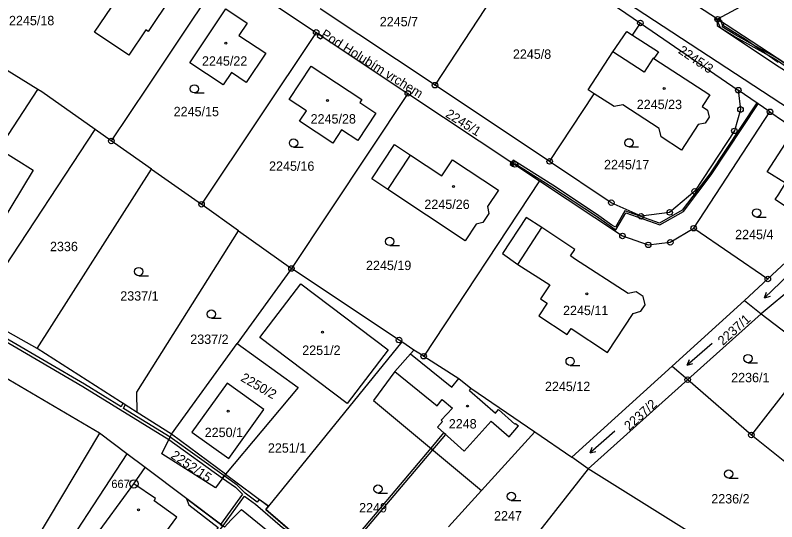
# Model space of a CAD drawing. Extents: x -562167 to -556918, y -1077891 to -1070763.
# Drawn here: x -560914.6 to -560776.5, y -1077512 to -1077420 of the extents above; entities that cross this region are included whole.
import ezdxf

# ---------------------------------------------------------------- set-up
doc = ezdxf.new("R2010")
doc.units = 0
for name, color, linetype in [('Hranice parcel', 7, 'Continuous'), ('Parcelní čísla', 7, 'Continuous'), ('Pop  PČ popisy', 7, 'Continuous'), ('Vnitřní kresba', 7, 'Continuous'), ('Věcná břemena k části', 7, 'Continuous'), ('Značky bodu BP', 7, 'Continuous'), ('Značky budov', 7, 'Continuous'), ('Značky kultur', 7, 'Continuous')]:
    doc.layers.add(name, color=color, linetype=linetype)

msp = doc.modelspace()

# ---------------------------------------------------------------- linework, layer by layer
at = {"layer": 'Hranice parcel'}
for p, q in [((-560757.45, -1077404.51), (-560787.2, -1077420.77)), ((-560838.48, -1077432.75), (-560821.82, -1077407.32)), ((-560821.82, -1077407.32), (-560801.21, -1077421.46)), ((-560787.2, -1077420.77), (-560804.24, -1077409.61)), ((-560838.48, -1077432.75), (-560859.3, -1077418.9)), ((-560802.64, -1077423.64), (-560801.21, -1077421.46)), ((-560801.21, -1077421.46), (-560783.44, -1077433.65)), ((-560860.05, -1077423.15), (-560880.84, -1077454.37)), ((-560860.05, -1077423.15), (-560843.41, -1077434.23)), ((-560910.54, -1077433.53), (-560920.77, -1077427.18)), ((-560917.61, -1077444.31), (-560910.54, -1077433.53)), ((-560817.68, -1077446.59), (-560838.48, -1077432.75)), ((-560777.7, -1077437.59), (-560783.44, -1077433.65)), ((-560843.41, -1077434.23), (-560864.53, -1077466.04)), ((-560817.68, -1077446.59), (-560809.62, -1077434.29)), ((-560791.54, -1077458.72), (-560777.7, -1077437.59)), ((-560922.07, -1077474.18), (-560900.17, -1077440.79)), ((-560897.22, -1077442.87), (-560900.17, -1077440.79)), ((-560910.68, -1077480.59), (-560889.92, -1077448.01)), ((-560889.92, -1077448.01), (-560880.84, -1077454.37)), ((-560819.49, -1077450.12), (-560840.53, -1077481.97)), ((-560880.72, -1077454.46), (-560880.84, -1077454.37)), ((-560874.11, -1077459.19), (-560880.72, -1077454.46)), ((-560791.54, -1077458.72), (-560778.08, -1077467.94)), ((-560767.94, -1077458.46), (-560778.08, -1077467.94)), ((-560874.11, -1077459.19), (-560864.53, -1077466.04)), ((-560899.35, -1077495.96), (-560957.67, -1077461.56)), ((-560763.95, -1077461.47), (-560779.27, -1077474.26)), ((-560864.53, -1077466.04), (-560874.37, -1077479.66)), ((-560778.08, -1077467.94), (-560782.35, -1077471.87)), ((-560795.45, -1077483.77), (-560782.35, -1077471.87)), ((-560782.35, -1077471.87), (-560779.27, -1077474.26)), ((-560910.68, -1077480.59), (-560922.07, -1077474.18)), ((-560779.27, -1077474.26), (-560792.63, -1077486.22)), ((-560779.27, -1077474.26), (-560769.74, -1077481.63)), ((-560844.47, -1077479.38), (-560868.7, -1077509.2)), ((-560842.32, -1077480.84), (-560844.47, -1077479.38)), ((-560892.5, -1077492.17), (-560910.68, -1077480.59)), ((-560886.27, -1077496.13), (-560874.37, -1077479.66)), ((-560840.53, -1077481.97), (-560842.32, -1077480.84)), ((-560769.74, -1077481.63), (-560781.07, -1077496.26)), ((-560813.68, -1077500.32), (-560795.45, -1077483.77)), ((-560795.45, -1077483.77), (-560792.63, -1077486.22)), ((-560792.63, -1077486.22), (-560810.68, -1077502.39)), ((-560792.63, -1077486.22), (-560781.07, -1077496.26)), ((-560886.27, -1077496.13), (-560892.5, -1077492.17)), ((-560899.35, -1077495.96), (-560919.38, -1077529.4)), ((-560894.37, -1077499.72), (-560899.35, -1077495.96)), ((-560876.49, -1077503.4), (-560886.27, -1077496.13)), ((-560820.35, -1077495.72), (-560830.04, -1077506.36)), ((-560820.35, -1077495.72), (-560813.68, -1077500.32)), ((-560781.07, -1077496.26), (-560762.93, -1077510.69)), ((-560891.1, -1077502.18), (-560894.37, -1077499.72)), ((-560810.68, -1077502.39), (-560813.68, -1077500.32)), ((-560876.7, -1077513.02), (-560891.1, -1077502.18)), ((-560810.68, -1077502.39), (-560825.52, -1077521.27)), ((-560790.34, -1077515.1), (-560810.68, -1077502.39)), ((-560876.49, -1077503.4), (-560868.7, -1077509.2)), ((-560830.04, -1077506.36), (-560836.05, -1077512.96))]:
    msp.add_line(p, q, dxfattribs=at)
for points in [[(-560877.62, -1077369.81), (-560869.17, -1077375.64), (-560821.56, -1077405.93), (-560764.33, -1077443.43), (-560757.47, -1077448.67)], [(-560897.21, -1077418.56), (-560902.62, -1077414.95), (-560898.47, -1077408.7), (-560886.37, -1077416.73), (-560890.53, -1077422.99), (-560890.95, -1077422.71), (-560894.01, -1077427.29), (-560900.26, -1077423.14), (-560897.21, -1077418.56)], [(-560876.61, -1077411.94), (-560887.07, -1077427.64), (-560888.78, -1077430.21), (-560890.61, -1077432.95), (-560897.22, -1077442.87)], [(-560876.61, -1077411.94), (-560875.9, -1077412.6), (-560860.05, -1077423.15)], [(-560869.2, -1077426.92), (-560872.72, -1077432.24), (-560875.41, -1077430.46), (-560876.92, -1077432.69), (-560882.97, -1077428.71), (-560876.44, -1077418.9), (-560872.59, -1077421.46), (-560874.09, -1077423.72), (-560869.2, -1077426.92)], [(-560750.84, -1077441.94), (-560759.89, -1077438.13), (-560768.71, -1077432.87), (-560787.2, -1077420.77)], [(-560809.62, -1077434.29), (-560810.69, -1077433.61), (-560806.24, -1077426.7), (-560803.69, -1077422.97), (-560802.64, -1077423.64)], [(-560802.64, -1077423.64), (-560797.95, -1077426.67), (-560798.77, -1077427.93), (-560788.62, -1077434.47), (-560790.02, -1077436.62), (-560789.05, -1077437.27), (-560788.75, -1077438.53), (-560789.48, -1077439.64), (-560790.75, -1077439.91), (-560793.75, -1077444.52), (-560797.44, -1077442.15), (-560797.78, -1077440.59), (-560804.37, -1077436.34), (-560805.98, -1077436.64), (-560809.62, -1077434.29)], [(-560860.93, -1077429.29), (-560851.76, -1077435.35), (-560852.1, -1077435.88), (-560849.19, -1077437.8), (-560852.49, -1077442.8), (-560855.42, -1077440.88), (-560857.01, -1077443.28), (-560863.06, -1077439.27), (-560861.82, -1077437.39), (-560864.93, -1077435.33), (-560860.93, -1077429.29)], [(-560900.17, -1077440.79), (-560909.84, -1077433.97), (-560910.54, -1077433.53)], [(-560783.44, -1077433.65), (-560783.04, -1077437.16), (-560784.15, -1077441.05), (-560791.35, -1077452.02), (-560795.9, -1077455.85), (-560801.09, -1077456.56), (-560806.49, -1077454.09), (-560817.68, -1077446.59)], [(-560843.41, -1077434.23), (-560823.97, -1077447.14), (-560819.49, -1077450.12)], [(-560777.7, -1077437.59), (-560772.79, -1077440.96), (-560758.22, -1077449.37)], [(-560889.92, -1077448.01), (-560891.55, -1077446.86), (-560897.22, -1077442.87)], [(-560847.05, -1077451.71), (-560849.97, -1077449.77), (-560845.82, -1077443.5), (-560842.9, -1077445.43), (-560837.23, -1077449.19), (-560835.3, -1077446.28), (-560826.95, -1077451.8), (-560828.93, -1077454.79), (-560828.71, -1077456.02), (-560829.83, -1077457.7), (-560831.03, -1077457.97), (-560833.03, -1077460.99), (-560847.05, -1077451.71)], [(-560776.11, -1077452.52), (-560774.86, -1077450.56), (-560778.19, -1077448.46), (-560774.9, -1077443.33), (-560763.93, -1077450.3), (-560769.13, -1077458.47), (-560772.89, -1077456.08), (-560776.78, -1077453.53), (-560776.11, -1077452.52)], [(-560917.61, -1077444.31), (-560911.37, -1077448.16), (-560917.65, -1077458.41), (-560918.55, -1077457.92), (-560918.72, -1077458.18), (-560919.94, -1077458.23), (-560921.46, -1077457.32), (-560922.06, -1077456.18), (-560921.81, -1077455.83), (-560922.72, -1077455.27), (-560921.01, -1077452.59), (-560922.45, -1077451.7)], [(-560819.49, -1077450.12), (-560804.47, -1077460.12), (-560799.78, -1077461.75), (-560795.79, -1077461.28), (-560791.54, -1077458.72)], [(-560800.35, -1077472.61), (-560800.72, -1077471.13), (-560801.99, -1077470.28), (-560803.45, -1077470.58), (-560813.17, -1077464.27), (-560813.9, -1077463.76), (-560813.11, -1077462.58), (-560819.07, -1077458.62), (-560821.92, -1077456.75), (-560826.26, -1077463.33), (-560823.48, -1077465.3), (-560817.67, -1077469), (-560819.35, -1077471.55), (-560818.11, -1077472.36), (-560819.62, -1077474.66), (-560814.5, -1077478.02), (-560813.78, -1077476.93), (-560807.16, -1077481.28), (-560802.51, -1077474.18), (-560801.14, -1077473.8), (-560800.35, -1077472.61)], [(-560892.5, -1077492.17), (-560892.59, -1077488.52), (-560874.11, -1077459.19)], [(-560844.47, -1077479.38), (-560845, -1077479.03), (-560864.53, -1077466.04)], [(-560870.24, -1077478.55), (-560862.83, -1077468.8), (-560847, -1077480.81), (-560854.39, -1077490.58), (-560870.24, -1077478.55)], [(-560874.37, -1077479.66), (-560863.31, -1077487.65), (-560876.49, -1077503.4)], [(-560842.32, -1077480.84), (-560842.95, -1077481.56), (-560845.78, -1077484.77), (-560849.65, -1077489.98), (-560830.04, -1077506.36)], [(-560840.53, -1077481.97), (-560834.15, -1077486.01), (-560831.96, -1077487.79), (-560820.35, -1077495.72)], [(-560875.92, -1077500.54), (-560869.54, -1077491.64), (-560876.18, -1077486.83), (-560882.6, -1077495.77), (-560875.92, -1077500.54)], [(-560876.49, -1077503.4), (-560878.3, -1077505.89), (-560888.07, -1077499.72), (-560886.27, -1077496.13)], [(-560894.37, -1077499.72), (-560909.61, -1077522.91), (-560901.84, -1077527.9), (-560890.82, -1077518.72), (-560885.33, -1077511.18), (-560889.46, -1077508.23), (-560889.19, -1077507.83), (-560893.11, -1077505.15), (-560891.1, -1077502.18)], [(-560876.7, -1077513.02), (-560875.45, -1077511.67), (-560873.62, -1077509.77), (-560863.27, -1077518.2)], [(-560868.7, -1077509.2), (-560869.17, -1077509.78), (-560861.53, -1077516.37), (-560849, -1077527.19), (-560848.53, -1077526.67)]]:
    msp.add_lwpolyline(points, dxfattribs=at)
at = {"layer": 'Vnitřní kresba'}
for p, q in [((-560847.05, -1077451.71), (-560842.9, -1077445.43)), ((-560823.48, -1077465.3), (-560819.07, -1077458.62)), ((-560842.95, -1077481.56), (-560835.41, -1077487.56)), ((-560845.78, -1077484.77), (-560838.11, -1077490.96)), ((-560835.41, -1077487.56), (-560834.15, -1077486.01)), ((-560832.25, -1077488.17), (-560831.96, -1077487.79)), ((-560832.25, -1077488.17), (-560827.52, -1077492.28)), ((-560838.11, -1077490.96), (-560837.21, -1077489.84)), ((-560837.21, -1077489.84), (-560835.33, -1077491.41)), ((-560837.36, -1077493.59), (-560835.33, -1077491.41)), ((-560827.52, -1077492.28), (-560826.97, -1077491.66)), ((-560826.97, -1077491.66), (-560824.01, -1077494.31)), ((-560838.05, -1077494.86), (-560837.11, -1077493.81)), ((-560837.36, -1077493.59), (-560837.11, -1077493.81)), ((-560833.18, -1077499.23), (-560828.26, -1077493.73)), ((-560828.26, -1077493.73), (-560825.04, -1077496.62)), ((-560825.04, -1077496.62), (-560823.34, -1077494.63)), ((-560824.01, -1077494.31), (-560823.88, -1077494.17)), ((-560823.88, -1077494.17), (-560823.34, -1077494.63)), ((-560838.05, -1077494.86), (-560833.18, -1077499.23)), ((-560900.98, -1077515.87), (-560893.11, -1077505.15))]:
    msp.add_line(p, q, dxfattribs=at)
msp.add_lwpolyline([(-560798.77, -1077427.93), (-560798.91, -1077427.85), (-560800.54, -1077430.36), (-560806.24, -1077426.7)], dxfattribs=at)
at = {"layer": 'Věcná břemena k části'}
for points in [[(-560786, -1077421.56), (-560787.2, -1077420.77), (-560787.62, -1077420.5), (-560787.72, -1077420.66), (-560787.36, -1077420.89), (-560786.75, -1077422.28), (-560784.02, -1077423.94), (-560776.67, -1077428.04), (-560770.27, -1077432.44), (-560762.38, -1077437.71), (-560756.3, -1077441.14), (-560753.75, -1077442.06), (-560751.37, -1077442.48), (-560750.43, -1077442.12), (-560750.84, -1077441.94), (-560751.39, -1077442.17), (-560753.67, -1077441.76), (-560756.18, -1077440.86), (-560762.22, -1077437.45), (-560770.11, -1077432.2), (-560776.51, -1077427.78), (-560783.88, -1077423.68), (-560786.38, -1077422.16)], [(-560786.35, -1077421.21), (-560787.1, -1077420.71), (-560787.2, -1077420.77), (-560786.4, -1077421.29)], [(-560858.72, -1077424.03), (-560859.6, -1077423.45), (-560859.86, -1077423.88), (-560859.25, -1077424.32)], [(-560788.37, -1077449.01), (-560779.84, -1077436.12), (-560780.09, -1077435.95), (-560788.61, -1077448.83), (-560793.61, -1077455.44), (-560797.73, -1077457.81), (-560804.02, -1077455.59), (-560805.73, -1077458.5), (-560806.41, -1077458.15), (-560809.19, -1077456.19), (-560817.11, -1077450.92), (-560824.29, -1077446.38), (-560824.54, -1077446.76), (-560824.08, -1077447.07), (-560823.97, -1077446.94), (-560817.27, -1077451.18), (-560809.36, -1077456.43), (-560805.69, -1077459.03), (-560803.88, -1077455.95), (-560797.7, -1077458.13), (-560793.41, -1077455.67)], [(-560824.83, -1077447.17), (-560824.42, -1077447.44), (-560824.15, -1077447.02), (-560824.74, -1077446.63)], [(-560824.37, -1077447.4), (-560824.08, -1077447.07), (-560824.54, -1077446.76), (-560824.78, -1077447.12)], [(-560839.26, -1077498.66), (-560838.88, -1077498.98), (-560836.54, -1077496.21), (-560836.91, -1077495.88)], [(-560886.53, -1077496.64), (-560886.75, -1077497.1), (-560877.01, -1077504.11), (-560876.71, -1077503.71)], [(-560838.88, -1077498.98), (-560839.26, -1077498.66), (-560855.29, -1077517.64), (-560856.99, -1077520.14), (-560856.61, -1077520.47), (-560854.89, -1077517.94)], [(-560873.4, -1077507.03), (-560877.39, -1077512.5), (-560876.97, -1077512.81), (-560873.02, -1077507.35), (-560871.06, -1077508.82), (-560866.14, -1077513.08), (-560865.06, -1077513.73), (-560852.08, -1077525.1), (-560849.72, -1077527.03), (-560849, -1077527.19), (-560861.53, -1077516.37), (-560865.74, -1077512.74), (-560869.17, -1077509.78), (-560868.7, -1077509.2), (-560870.37, -1077507.96), (-560870.74, -1077508.44), (-560872.9, -1077506.81), (-560874.38, -1077505.39), (-560876.71, -1077503.71), (-560877.01, -1077504.11), (-560874.7, -1077505.77)], [(-560878.92, -1077514.49), (-560878.53, -1077514.8), (-560876.97, -1077512.81), (-560877.39, -1077512.5), (-560883.57, -1077507.85), (-560883.12, -1077508.96), (-560877.82, -1077513.08)]]:
    msp.add_lwpolyline(points, close=True, dxfattribs=at)
for points in [[(-560776.19, -1077428.63), (-560782.13, -1077424.44), (-560786.3, -1077421.82), (-560786.53, -1077421.21), (-560787.2, -1077420.77), (-560787.25, -1077421.9), (-560776.52, -1077429.14), (-560763.9, -1077437.02)], [(-560922.9, -1077475.46), (-560902.37, -1077487.48), (-560886.75, -1077497.1), (-560886.53, -1077496.64), (-560895.01, -1077491.43), (-560894.69, -1077490.77), (-560895.11, -1077490.5), (-560895.43, -1077491.16), (-560902.11, -1077487.06), (-560922.64, -1077475.04)]]:
    msp.add_lwpolyline(points, dxfattribs=at)
at = {"layer": 'Značky bodu BP'}
for centre, radius in [((-560801.21, -1077421.46), 0.5), ((-560801.21, -1077421.46), 0.0303), ((-560787.2, -1077420.77), 0.5), ((-560787.2, -1077420.77), 0.0303), ((-560860.05, -1077423.15), 0.5), ((-560860.05, -1077423.15), 0.0303), ((-560838.48, -1077432.75), 0.5), ((-560843.41, -1077434.23), 0.5), ((-560838.48, -1077432.75), 0.0303), ((-560783.44, -1077433.65), 0.5), ((-560783.44, -1077433.65), 0.0303), ((-560843.41, -1077434.23), 0.0303), ((-560783.04, -1077437.16), 0.5), ((-560783.04, -1077437.16), 0.0303), ((-560777.7, -1077437.59), 0.5), ((-560777.7, -1077437.59), 0.0303), ((-560784.15, -1077441.05), 0.5), ((-560784.15, -1077441.05), 0.0303), ((-560897.22, -1077442.87), 0.5), ((-560897.22, -1077442.87), 0.0303), ((-560817.68, -1077446.59), 0.5), ((-560823.97, -1077447.14), 0.5), ((-560823.97, -1077447.14), 0.0303), ((-560817.68, -1077446.59), 0.0303), ((-560791.35, -1077452.02), 0.5), ((-560791.35, -1077452.02), 0.0303), ((-560880.84, -1077454.37), 0.5), ((-560880.84, -1077454.37), 0.0303), ((-560806.49, -1077454.09), 0.5), ((-560806.49, -1077454.09), 0.0303), ((-560801.09, -1077456.56), 0.5), ((-560795.9, -1077455.85), 0.5), ((-560795.9, -1077455.85), 0.0303), ((-560801.09, -1077456.56), 0.0303), ((-560791.54, -1077458.72), 0.5), ((-560791.54, -1077458.72), 0.0303), ((-560804.47, -1077460.12), 0.5), ((-560804.47, -1077460.12), 0.0303), ((-560799.78, -1077461.75), 0.5), ((-560795.79, -1077461.28), 0.5), ((-560795.79, -1077461.28), 0.0303), ((-560799.78, -1077461.75), 0.0303), ((-560864.53, -1077466.04), 0.5), ((-560864.53, -1077466.04), 0.0303), ((-560778.08, -1077467.94), 0.5), ((-560778.08, -1077467.94), 0.0303), ((-560845, -1077479.03), 0.5), ((-560845, -1077479.03), 0.0303), ((-560840.53, -1077481.97), 0.5), ((-560840.53, -1077481.97), 0.0303), ((-560792.63, -1077486.22), 0.5), ((-560792.63, -1077486.22), 0.0303), ((-560781.07, -1077496.26), 0.5), ((-560781.07, -1077496.26), 0.0303), ((-560893.11, -1077505.15), 0.75), ((-560893.11, -1077505.15), 0.03)]:
    msp.add_circle(centre, radius, dxfattribs=at)
at = {"layer": 'Značky budov'}
for centre in [(-560876.44, -1077425.13), (-560796.91, -1077433.33), (-560857.97, -1077435.55), (-560835.14, -1077451.15), (-560810.93, -1077470.64), (-560858.88, -1077477.58), (-560876.03, -1077491.95), (-560832.58, -1077491.01), (-560892.27, -1077509.86)]:
    msp.add_circle(centre, 0.175, dxfattribs=at)
at = {"layer": 'Značky kultur'}
for p, q in [((-560882.14, -1077434.16), (-560880.39, -1077434.16)), ((-560864.15, -1077444), (-560862.4, -1077444)), ((-560803.28, -1077443.96), (-560801.53, -1077443.96)), ((-560780.12, -1077456.69), (-560778.37, -1077456.69)), ((-560846.7, -1077461.87), (-560844.95, -1077461.87)), ((-560892.24, -1077467.34), (-560890.49, -1077467.34)), ((-560774.35, -1077467.19), (-560778.67, -1077471.36)), ((-560778.67, -1077471.36), (-560778.31, -1077470.32)), ((-560778.67, -1077471.36), (-560777.61, -1077471.04)), ((-560879.06, -1077475.07), (-560877.31, -1077475.07)), ((-560788.2, -1077479.64), (-560792.73, -1077483.57)), ((-560813.96, -1077483.65), (-560812.21, -1077483.65)), ((-560792.73, -1077483.57), (-560792.32, -1077482.55)), ((-560792.73, -1077483.57), (-560791.67, -1077483.31)), ((-560781.69, -1077483.14), (-560779.94, -1077483.14)), ((-560805.82, -1077495.59), (-560810.35, -1077499.52)), ((-560810.35, -1077499.52), (-560809.94, -1077498.5)), ((-560810.35, -1077499.52), (-560809.29, -1077499.26)), ((-560785.19, -1077504.1), (-560783.44, -1077504.1)), ((-560848.83, -1077506.84), (-560847.08, -1077506.84)), ((-560824.64, -1077508.16), (-560822.89, -1077508.16))]:
    msp.add_line(p, q, dxfattribs=at)
for centre in [(-560882.14, -1077433.41), (-560864.15, -1077443.25), (-560803.28, -1077443.21), (-560780.12, -1077455.94), (-560846.7, -1077461.12), (-560892.24, -1077466.59), (-560879.06, -1077474.32), (-560813.96, -1077482.9), (-560781.69, -1077482.39), (-560785.19, -1077503.35), (-560848.83, -1077506.09), (-560824.64, -1077507.41)]:
    msp.add_circle(centre, 0.75, dxfattribs=at)

# ---------------------------------------------------------------- texts
at = {"layer": 'Parcelní čísla'}
for s, p in [('2245/18', (-560915.78, -1077421.86)), ('2245/7', (-560848.5, -1077422.05)), ('2245/8', (-560824.35, -1077427.96)), ('2245/22', (-560880.76, -1077429.2)), ('2245/23', (-560801.87, -1077437.09)), ('2245/15', (-560885.9, -1077438.38)), ('2245/28', (-560861.05, -1077439.71)), ('2245/17', (-560807.81, -1077448.01)), ('2245/16', (-560868.59, -1077448.29)), ('2245/26', (-560840.41, -1077455.23)), ('2245/4', (-560784.02, -1077460.71)), ('2336', (-560908.34, -1077462.89)), ('2245/19', (-560851, -1077466.32)), ('2337/1', (-560895.59, -1077471.87)), ('2245/11', (-560815.25, -1077474.5)), ('2337/2', (-560882.89, -1077479.73)), ('2251/2', (-560862.57, -1077481.72)), ('2236/1', (-560784.74, -1077486.69)), ('2245/12', (-560818.53, -1077488.29)), ('2248', (-560835.98, -1077495.09)), ('2250/1', (-560880.27, -1077496.65)), ('2251/1', (-560868.8, -1077499.48)), ('2236/2', (-560788.35, -1077508.7)), ('2249', (-560852.25, -1077510.33)), ('2247', (-560827.77, -1077511.8))]:
    msp.add_text(s, height=1.7, dxfattribs=at).set_placement(p)
for s, rotation, p in [('2245/3', 326, (-560794.48, -1077426.82)), ('2245/1', 328, (-560836.72, -1077438.4)), ('2237/1', 42, (-560786.24, -1077480.11)), ('2250/2', 330, (-560873.88, -1077486.35)), ('2237/2', 42, (-560803.23, -1077495.55)), ('2252/15', 326, (-560886.56, -1077500.34))]:
    msp.add_text(s, height=1.7, rotation=rotation, dxfattribs=at).set_placement(p)
at = {"layer": 'Pop  PČ popisy'}
msp.add_text('Pod Holubím vrchem', height=1.7, rotation=328, dxfattribs=at).set_placement((-560859.33, -1077423.93))
at = {"layer": 'Značky bodu BP'}
msp.add_text('667', height=1.5, dxfattribs=at).set_placement((-560897.21, -1077505.9))

doc.saveas('drawing.dxf')
